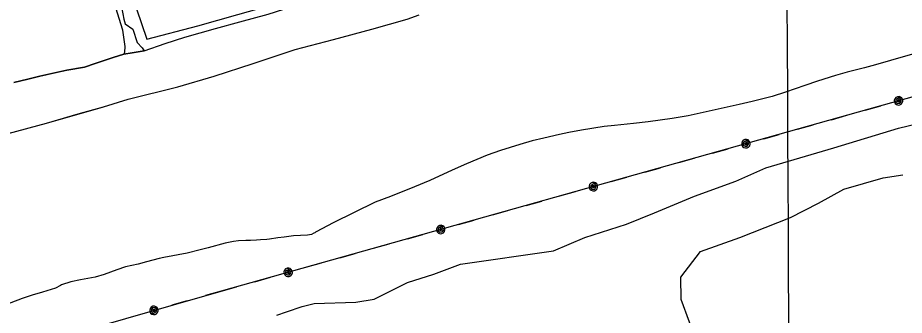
# Model space of a CAD drawing. Extents: x 3424494 to 3462436, y 522220 to 547718.
# Drawn here: x 3448102 to 3449970, y 529316 to 529943 of the extents above; entities that cross this region are included whole.
import ezdxf

# ---------------------------------------------------------------- set-up
doc = ezdxf.new("R2010")
doc.units = 0
for name, color, linetype in [('V-DTCH-CNTR', 7, 'Continuous'), ('V-GRID-MAJR', 7, 'Continuous'), ('V-SITE-VEGE', 7, 'Continuous'), ('V-TOPO-SHOR', 7, 'Continuous'), ('V-UTIL-LINE', 7, 'Continuous')]:
    doc.layers.add(name, color=color, linetype=linetype)

msp = doc.modelspace()

# ---------------------------------------------------------------- linework, layer by layer
at = {"layer": 'V-DTCH-CNTR'}
for points in [[(3448261, 530256.9), (3448289.9, 530151.9), (3448352.7, 529961.7), (3448374.1, 529897.5)], [(3448374.1, 529897.5), (3448481.9, 529925.9), (3448566.3, 529949.4), (3448763.6, 530005.6), (3448938, 530056.5), (3448936.2, 530064)]]:
    msp.add_lwpolyline(points, dxfattribs=at)
at = {"layer": 'V-GRID-MAJR'}
msp.add_spline([(3449734.4, 527705.5), (3449706.2, 533763.4), (3449677.9, 539824.3), (3449649.7, 545888.3)], degree=3, dxfattribs=at)
at = {"layer": 'V-SITE-VEGE'}
for p, q in [((3449958.1, 529710.3), (3450188.8, 529766.2)), ((3449821.7, 529668.3), (3449958.1, 529710.3)), ((3449678.4, 529626.3), (3449821.7, 529668.3)), ((3449615.5, 529598.4), (3449678.4, 529626.3)), ((3449528.1, 529566.9), (3449615.5, 529598.4)), ((3449444.2, 529531.9), (3449528.1, 529566.9)), ((3449384.7, 529507.4), (3449444.2, 529531.9)), ((3449297.3, 529479.4), (3449384.7, 529507.4)), ((3449230.9, 529451.5), (3449297.3, 529479.4)), ((3449035.2, 529423.5), (3449230.9, 529451.5)), ((3448979.2, 529402.5), (3449035.2, 529423.5)), ((3448923.3, 529385), (3448979.2, 529402.5)), ((3448853.4, 529350), (3448923.3, 529385)), ((3448814.9, 529343), (3448853.4, 529350)), ((3448668.2, 529322.9), (3448701.7, 529334.3)), ((3448701.7, 529334.3), (3448726.7, 529340.3)), ((3448726.7, 529340.3), (3448814.9, 529343)), ((3448647.9, 529315.7), (3448668.2, 529322.9))]:
    msp.add_line(p, q, dxfattribs=at)
for points in [[(3448309.7, 530009.4), (3448312.9, 529998.5), (3448316.7, 529981), (3448319.9, 529967.5), (3448323.4, 529950.7), (3448325.8, 529939.8), (3448328.6, 529929.6), (3448345, 529918.5), (3448353.8, 529890.8), (3448364.2, 529879.6), (3448368.9, 529873)], [(3448082.3, 529698.7), (3448162.9, 529720.7), (3448282.7, 529755.3), (3448334.6, 529771.1), (3448439.4, 529797.4), (3448516.2, 529819.3), (3448598.1, 529846.5), (3448687.1, 529875.5), (3448767.3, 529896.7), (3448848.2, 529918.7), (3448922.7, 529939.8), (3448948.3, 529949.1)], [(3448368.9, 529873), (3448343.4, 529868.7), (3448326, 529866.1), (3448303.1, 529858.7), (3448265.4, 529846), (3448243.2, 529838.8), (3448205.9, 529832.4), (3448148.7, 529819.5), (3448123.3, 529813.1), (3448094.1, 529806.3)], [(3450002.1, 529870.5), (3449941.4, 529852.8), (3449909.8, 529843.8), (3449886.4, 529837.4), (3449849.8, 529828), (3449825.7, 529820.8), (3449787.5, 529809.1), (3449760.6, 529800), (3449720, 529786), (3449691.6, 529776.9), (3449649.9, 529766.4), (3449622.3, 529760.1), (3449514.8, 529736.2), (3449481.3, 529730.6), (3449430.7, 529723.3), (3449400, 529719.7), (3449360, 529715.8), (3449337.8, 529713.3), (3449290.3, 529705.9), (3449263.1, 529700.7), (3449243.6, 529696.6), (3449210.5, 529689.2), (3449186, 529683.2), (3449159.9, 529675.6), (3449119.7, 529662.8), (3449091.6, 529652.9), (3449048, 529635.1), (3449017.5, 529621.7), (3448970.3, 529600), (3448938.3, 529586.7), (3448887.6, 529566.2), (3448855.7, 529554.4), (3448767, 529510.5), (3448731.1, 529491.8), (3448729.7, 529490.9), (3448727.9, 529489.5), (3448725.8, 529488.4), (3448720.9, 529485.7), (3448712.5, 529484.7), (3448683.4, 529483.2), (3448663.4, 529480.5), (3448649.9, 529479.1), (3448632.4, 529476.4), (3448627.3, 529475.4), (3448613.8, 529474.4), (3448605.5, 529474.1), (3448592.7, 529473.1), (3448582.5, 529473.2), (3448567.6, 529472.7), (3448557, 529471.3), (3448539.2, 529467.5), (3448503.1, 529458), (3448486.6, 529453.4), (3448459.3, 529446.4), (3448410.1, 529437.8), (3448400.2, 529435.3), (3448373.2, 529428.3), (3448356.1, 529423.7), (3448329.1, 529417.5), (3448311.2, 529411.8), (3448284.2, 529401.5), (3448265.2, 529395.9), (3448234.2, 529390.7), (3448213.8, 529386.2), (3448194.1, 529380.2), (3448192.2, 529378.4), (3448181.6, 529373), (3448154.3, 529364.2), (3448132.7, 529358.2), (3448111.6, 529351.1), (3448054.2, 529329.5)]]:
    msp.add_lwpolyline(points, dxfattribs=at)
at = {"layer": 'V-TOPO-SHOR'}
for points in [[(3448326, 529866.1), (3448328.1, 529870.2), (3448328.3, 529882.4), (3448323.3, 529916.3), (3448301.7, 529987), (3448259.8, 530130.6), (3448234.4, 530211.8), (3448219.2, 530264.1), (3448195.6, 530341.8), (3448165.5, 530443.6), (3448117.2, 530584.3), (3448076, 530703.5), (3448058.4, 530755.6), (3448055.1, 530774.1), (3448052.7, 530785.3), (3448047.1, 530803.5)], [(3448368.9, 529873), (3448412.9, 529888.4), (3448454.5, 529901.9), (3448519.2, 529920.1), (3448570.3, 529934.1), (3448629.8, 529950.6), (3448711.6, 529976.1)], [(3448082.3, 529698.7), (3448162.9, 529720.7), (3448229.8, 529740.1), (3448282.7, 529755.3), (3448334.6, 529771.1), (3448439.4, 529797.4), (3448516.2, 529819.3), (3448598.1, 529846.5), (3448687.1, 529875.5), (3448767.3, 529896.7), (3448848.2, 529918.7), (3448922.7, 529939.8), (3448948.3, 529949.1)], [(3448303.1, 529858.7), (3448326, 529866.1), (3448343.4, 529868.7), (3448368.9, 529873)], [(3448094.1, 529806.3), (3448123.3, 529813.1), (3448148.7, 529819.5), (3448179.8, 529826.6), (3448205.9, 529832.4), (3448243.2, 529838.8), (3448265.4, 529846), (3448303.1, 529858.7)], [(3449542.1, 529224.4), (3449518, 529301.4), (3449500, 529348.8), (3449499.8, 529396.2), (3449541, 529449.8), (3449624, 529479.8), (3449730.5, 529521.8), (3449789.7, 529551.7), (3449843, 529581.6), (3449925.9, 529605.7), (3449967.4, 529611.8)]]:
    msp.add_lwpolyline(points, dxfattribs=at)
at = {"layer": 'V-UTIL-LINE'}
for points in [[(3460250.6, 535842.7), (3459015, 534954.5), (3457624.1, 533953.2), (3456242.4, 532954.9), (3454854.4, 531959.1), (3452977, 530612.1), (3449895.7, 529750.1), (3448530.5, 529366.4)], [(3432847.1, 533231.1), (3435941.1, 532163.3), (3436709.7, 531892.2), (3437598.7, 531587), (3439729.9, 530854.7), (3442093.9, 530027.1), (3443680.8, 529484.9), (3444459.4, 529224.7), (3445260.4, 528947.6), (3446015.9, 528646.2), (3446827.8, 528878.2), (3448530.5, 529366.4)], [(3449958.2, 529767.6), (3449956, 529769.4), (3449955.8, 529767.1), (3449957.9, 529765.4), (3449960.7, 529766.5), (3449959.9, 529769.8), (3449955.9, 529772.2), (3449952.6, 529769.4), (3449952.6, 529764.6), (3449956.5, 529762.1), (3449961, 529762.4), (3449963.7, 529766.3), (3449962.6, 529771.7), (3449955.8, 529776.2), (3449952.6, 529774.7), (3449950.4, 529772), (3449949.3, 529768.7), (3449949.5, 529765.2), (3449951.1, 529762), (3449953.8, 529759.7), (3449957.1, 529758.6), (3449960.6, 529758.9), (3449963.8, 529760.5), (3449966, 529763.2), (3449967.1, 529766.5), (3449966.9, 529770), (3449965.3, 529773.1), (3449962.6, 529775.4), (3449959.3, 529776.5), (3449955.8, 529776.2)], [(3449887.9, 529747.9), (3449895.7, 529750.1), (3449920.6, 529757.1)], [(3449816.7, 529727.9), (3449849.4, 529737.1)], [(3449745.4, 529707.9), (3449778.1, 529717.1)], [(3449636.6, 529677.3), (3449634.4, 529679.1), (3449634.2, 529676.8), (3449636.4, 529675.1), (3449639.1, 529676.2), (3449638.3, 529679.5), (3449634.3, 529681.9), (3449631.1, 529679.2), (3449631.1, 529674.3), (3449635, 529671.9), (3449639.4, 529672.1), (3449642.2, 529676.1), (3449641, 529681.4), (3449634.2, 529686), (3449631.1, 529684.4), (3449628.8, 529681.7), (3449627.7, 529678.4), (3449628, 529674.9), (3449629.6, 529671.7), (3449632.2, 529669.4), (3449635.6, 529668.4), (3449639.1, 529668.6), (3449642.2, 529670.2), (3449644.5, 529672.9), (3449645.6, 529676.2), (3449645.3, 529679.7), (3449643.7, 529682.9), (3449641, 529685.1), (3449637.7, 529686.2), (3449634.2, 529686)], [(3449674.2, 529687.8), (3449706.9, 529697)], [(3449566.3, 529657.5), (3449599.1, 529666.7)], [(3449495.1, 529637.5), (3449527.8, 529646.7)], [(3449423.9, 529617.5), (3449456.6, 529626.7)], [(3449315.1, 529586.9), (3449312.9, 529588.8), (3449312.7, 529586.4), (3449314.8, 529584.7), (3449317.6, 529585.8), (3449316.8, 529589.2), (3449312.8, 529591.6), (3449309.5, 529588.8), (3449309.5, 529583.9), (3449313.4, 529581.5), (3449317.9, 529581.7), (3449320.6, 529585.7), (3449319.4, 529591.1), (3449312.7, 529595.6), (3449309.5, 529594), (3449307.2, 529591.3), (3449306.2, 529588), (3449306.4, 529584.5), (3449308, 529581.4), (3449310.7, 529579.1), (3449314, 529578), (3449317.5, 529578.3), (3449320.7, 529579.9), (3449322.9, 529582.5), (3449324, 529585.9), (3449323.8, 529589.4), (3449322.2, 529592.5), (3449319.5, 529594.8), (3449316.2, 529595.9), (3449312.7, 529595.6)], [(3449352.6, 529597.5), (3449385.4, 529606.7)], [(3449244.8, 529567.2), (3449277.5, 529576.4)], [(3449173.6, 529547.2), (3449206.3, 529556.4)], [(3449102.3, 529527.1), (3449135.1, 529536.3)], [(3448993.5, 529496.6), (3448991.3, 529498.4), (3448991.1, 529496.1), (3448993.3, 529494.4), (3448996, 529495.5), (3448995.2, 529498.8), (3448991.2, 529501.2), (3448988, 529498.4), (3448988, 529493.6), (3448991.9, 529491.1), (3448996.3, 529491.4), (3448999.1, 529495.3), (3448997.9, 529500.7), (3448991.1, 529505.2), (3448988, 529503.6), (3448985.7, 529501), (3448984.6, 529497.6), (3448984.9, 529494.1), (3448986.5, 529491), (3448989.1, 529488.7), (3448992.5, 529487.6), (3448996, 529487.9), (3448999.1, 529489.5), (3449001.4, 529492.2), (3449002.5, 529495.5), (3449002.2, 529499), (3449000.6, 529502.1), (3448998, 529504.4), (3448994.6, 529505.5), (3448991.1, 529505.2)], [(3449031.1, 529507.1), (3449063.8, 529516.3)], [(3448923.3, 529476.8), (3448956, 529486)], [(3448852, 529456.8), (3448884.8, 529466)], [(3448780.8, 529436.8), (3448813.5, 529446)], [(3448709.5, 529416.8), (3448742.3, 529426)], [(3448672, 529406.2), (3448669.8, 529408), (3448669.6, 529405.7), (3448671.8, 529404), (3448674.5, 529405.1), (3448673.7, 529408.4), (3448669.7, 529410.8), (3448666.4, 529408.1), (3448666.4, 529403.2), (3448670.3, 529400.8), (3448674.8, 529401), (3448677.5, 529405), (3448676.4, 529410.4), (3448669.6, 529414.9), (3448666.4, 529413.3), (3448664.2, 529410.6), (3448663.1, 529407.3), (3448663.3, 529403.8), (3448664.9, 529400.6), (3448667.6, 529398.4), (3448670.9, 529397.3), (3448674.4, 529397.5), (3448677.6, 529399.1), (3448679.9, 529401.8), (3448680.9, 529405.1), (3448680.7, 529408.6), (3448679.1, 529411.8), (3448676.4, 529414.1), (3448673.1, 529415.1), (3448669.6, 529414.9)], [(3448601.7, 529386.5), (3448634.5, 529395.7)], [(3448530.5, 529366.4), (3448563.2, 529375.6)], [(3448530.5, 529366.4), (3448497.8, 529357.1)], [(3448389.2, 529325.9), (3448391.4, 529324.1), (3448391.6, 529326.4), (3448389.4, 529328.1), (3448386.7, 529327), (3448387.5, 529323.7), (3448391.5, 529321.3), (3448394.8, 529324.1), (3448394.7, 529329), (3448390.8, 529331.4), (3448386.4, 529331.1), (3448383.6, 529327.1), (3448384.8, 529321.7), (3448391.7, 529317.3), (3448394.8, 529318.9), (3448397, 529321.6), (3448398.1, 529324.9), (3448397.8, 529328.4), (3448396.2, 529331.5), (3448393.5, 529333.8), (3448390.2, 529334.9), (3448386.7, 529334.6), (3448383.6, 529333), (3448381.3, 529330.3), (3448380.2, 529326.9), (3448380.5, 529323.4), (3448382.1, 529320.3), (3448384.8, 529318), (3448388.2, 529317), (3448391.7, 529317.3)], [(3448459.4, 529346), (3448426.7, 529336.7)]]:
    msp.add_lwpolyline(points, dxfattribs=at)

doc.saveas('drawing.dxf')
